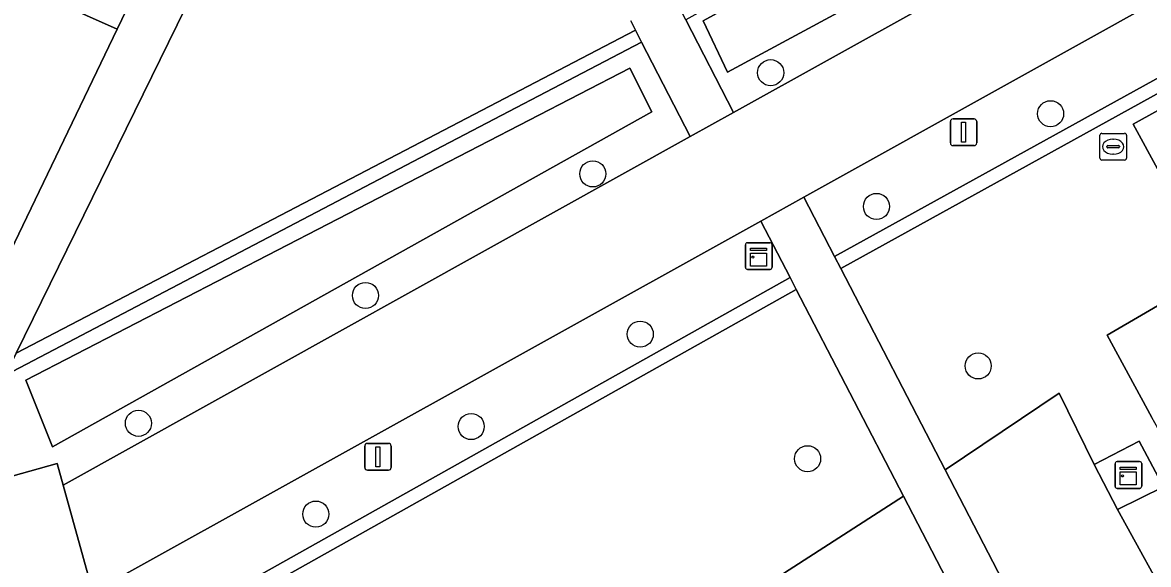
# Model space of a CAD drawing. Extents: x 159626 to 160723, y 388173 to 389416.
# Drawn here: x 160141.86 to 160184.07, y 388464.98 to 388485.27 of the extents above; entities that cross this region are included whole.
import ezdxf

# ---------------------------------------------------------------- set-up
doc = ezdxf.new("R2010")
doc.units = 0
for name, color, linetype in [('IMGEO_Berm_groen', 7, 'Continuous'), ('IMGEO_Boom', 7, 'Continuous'), ('IMGEO_Erf', 7, 'Continuous'), ('IMGEO_Groenvoorziening', 7, 'Continuous'), ('IMGEO_Haag', 7, 'Continuous'), ('IMGEO_Kast', 7, 'Continuous'), ('IMGEO_Lichtmast', 7, 'Continuous'), ('IMGEO_Meer_plas_ven_vijver', 7, 'Continuous'), ('IMGEO_Rijbaan_lokaal_open', 7, 'Continuous'), ('IMGEO_Rioolput', 7, 'Continuous'), ('IMGEO_Terreindeel_zand', 7, 'Continuous'), ('IMGEO_Voetpad_halfverhard', 7, 'Continuous'), ('IMGEO_Voetpad_open', 7, 'Continuous'), ('IMGEO_Waterloop', 7, 'Continuous')]:
    doc.layers.add(name, color=color, linetype=linetype)

msp = doc.modelspace()

# ---------------------------------------------------------------- linework, layer by layer
at = {"layer": 'IMGEO_Berm_groen'}
for points in [[(160201.121, 388500), (160261.564, 388533.543), (160260.606, 388535.44), (160259.699, 388537.235), (160227.739, 388519.197), (160193.113, 388500), (160166.726, 388485.371), (160168.517, 388481.906)], [(160186.62, 388493.293), (160168.287, 388483.407), (160167.378, 388485.335), (160185.488, 388495.27), (160186.22, 388493.992)], [(160188.084, 388485.211), (160186.841, 388487.459), (160171.15, 388478.728), (160172.301, 388476.51)], [(160166.882, 388480.998), (160165.069, 388484.539), (160156.509, 388480.063), (160141.221, 388472.068), (160140.457, 388470.509), (160140.57, 388470.105), (160141.107, 388468.188), (160143.161, 388468.763), (160143.387, 388467.946)], [(160141.977, 388471.877), (160164.62, 388483.563), (160165.445, 388481.928), (160142.982, 388469.378)], [(160170.636, 388475.72), (160169.54, 388477.832), (160144.491, 388463.944), (160145.181, 388461.454)]]:
    msp.add_lwpolyline(points, close=True, dxfattribs=at)
at = {"layer": 'IMGEO_Boom'}
for centre in [(160169.905, 388483.392), (160180.4, 388481.856), (160163.237, 388479.604), (160173.871, 388478.384), (160154.716, 388475.051), (160165.017, 388473.603), (160177.686, 388472.412), (160146.204, 388470.264), (160158.679, 388470.142), (160171.29, 388468.937), (160152.854, 388466.863)]:
    msp.add_circle(centre, 0.489, dxfattribs=at)
at = {"layer": 'IMGEO_Erf'}
msp.add_lwpolyline([(160186.533, 388475.897), (160182.52, 388473.562), (160184.196, 388470.483)], dxfattribs=at)
at = {"layer": 'IMGEO_Groenvoorziening'}
for points in [[(160133.12, 388510.606), (160128.841, 388512.015), (160132.204, 388500), (160139.703, 388473.203), (160145.405, 388485.027), (160140.797, 388487.087), (160138.562, 388493.582), (160140.637, 388497.878)], [(160150.483, 388490.966), (160150.189, 388490.366), (160151.105, 388489.946), (160149.47, 388486.685), (160148.602, 388487.127), (160141.622, 388472.885), (160155.907, 388480.332), (160164.84, 388484.987), (160164.664, 388485.331)], [(160190.952, 388443.314), (160211.422, 388444.678), (160212.613, 388446.186), (160208.94, 388452.771), (160200.505, 388448.02), (160193.72, 388447.443), (160182.913, 388467.038), (160182.039, 388468.726), (160180.716, 388471.396), (160176.445, 388468.521), (160188.98, 388444.36)]]:
    msp.add_lwpolyline(points, dxfattribs=at)
for points in [[(160141.221, 388472.068), (160156.509, 388480.063), (160165.069, 388484.539), (160164.84, 388484.987), (160155.907, 388480.332), (160141.622, 388472.885)], [(160172.531, 388476.066), (160188.326, 388484.773), (160188.084, 388485.211), (160172.301, 388476.51)], [(160184.196, 388470.483), (160182.52, 388473.562), (160186.533, 388475.897), (160183.489, 388481.462), (160188.594, 388484.287), (160188.326, 388484.773), (160172.531, 388476.066), (160176.445, 388468.521), (160180.716, 388471.396), (160182.039, 388468.726), (160183.721, 388469.59), (160184.632, 388467.887), (160185.435, 388468.284)], [(160145.318, 388460.958), (160170.867, 388475.276), (160170.636, 388475.72), (160145.181, 388461.454)], [(160172.544, 388456.178), (160170.208, 388464.53), (160174.883, 388467.539), (160170.867, 388475.276), (160145.318, 388460.958), (160146.76, 388455.755), (160167.851, 388461.677), (160169.64, 388455.37)], [(160184.632, 388467.887), (160183.721, 388469.59), (160182.039, 388468.726), (160182.913, 388467.038)], [(160209.082, 388458.498), (160195.231, 388450.891), (160185.435, 388468.284), (160184.632, 388467.887), (160182.913, 388467.038), (160193.72, 388447.443), (160200.505, 388448.02), (160208.94, 388452.771), (160212.613, 388446.186), (160215.17, 388447.612), (160213.193, 388451.174)], [(160174.883, 388467.539), (160170.208, 388464.53), (160172.544, 388456.178), (160173.381, 388453.186), (160173.967, 388453.339), (160174.427, 388451.655), (160175.29, 388451.908), (160175.935, 388449.509), (160174.507, 388449.157), (160177.253, 388439.338), (160184.7, 388439.678), (160187.945, 388442.677), (160187.146, 388443.912), (160185.259, 388447.547), (160183.6, 388450.743)]]:
    msp.add_lwpolyline(points, close=True, dxfattribs=at)
at = {"layer": 'IMGEO_Haag'}
for points in [[(160141.221, 388472.068), (160156.509, 388480.063), (160165.069, 388484.539), (160164.84, 388484.987), (160155.907, 388480.332), (160141.622, 388472.885)], [(160172.531, 388476.066), (160188.326, 388484.773), (160188.084, 388485.211), (160172.301, 388476.51)], [(160145.318, 388460.958), (160170.867, 388475.276), (160170.636, 388475.72), (160145.181, 388461.454)]]:
    msp.add_lwpolyline(points, close=True, dxfattribs=at)
at = {"layer": 'IMGEO_Kast'}
for p, q in [((160168.956, 388476.101), (160168.956, 388476.942)), ((160168.956, 388476.942), (160168.956, 388476.101)), ((160169.031, 388477.026), (160169.872, 388477.026)), ((160169.872, 388477.026), (160169.031, 388477.026)), ((160169.956, 388476.951), (160169.956, 388476.11)), ((160169.956, 388476.11), (160169.956, 388476.951)), ((160169.881, 388476.026), (160169.04, 388476.026)), ((160169.04, 388476.026), (160169.881, 388476.026)), ((160182.892, 388468.828), (160183.733, 388468.828)), ((160183.733, 388468.828), (160182.892, 388468.828)), ((160182.817, 388467.903), (160182.817, 388468.744)), ((160182.817, 388468.744), (160182.817, 388467.903)), ((160183.817, 388468.753), (160183.817, 388467.912)), ((160183.817, 388467.912), (160183.817, 388468.753)), ((160183.742, 388467.828), (160182.901, 388467.828)), ((160182.901, 388467.828), (160183.742, 388467.828))]:
    msp.add_line(p, q, dxfattribs=at)
for points in [[(160169.151, 388476.816), (160169.751, 388476.816), (160169.751, 388476.731), (160169.151, 388476.731), (160169.151, 388476.816)], [(160169.151, 388476.641), (160169.751, 388476.641), (160169.751, 388476.152), (160169.151, 388476.152), (160169.151, 388476.641)], [(160183.012, 388468.618), (160183.612, 388468.618), (160183.612, 388468.533), (160183.012, 388468.533), (160183.012, 388468.618)], [(160183.012, 388468.443), (160183.612, 388468.443), (160183.612, 388467.954), (160183.012, 388467.954), (160183.012, 388468.443)]]:
    msp.add_lwpolyline(points, dxfattribs=at)
for centre in [(160169.235, 388476.49), (160183.096, 388468.292)]:
    msp.add_circle(centre, 0.0377, dxfattribs=at)
for centre, start, end in [((160169.034, 388476.948), 92.4484, 184.2845), ((160169.034, 388476.948), 92.4484, 184.2845), ((160169.878, 388476.948), 2.4484, 94.2845), ((160169.878, 388476.948), 2.4484, 94.2845), ((160169.034, 388476.104), 182.4484, 274.2845), ((160169.034, 388476.104), 182.4484, 274.2845), ((160169.878, 388476.104), 272.4484, 4.2845), ((160169.878, 388476.104), 272.4484, 4.2845), ((160182.895, 388468.75), 92.4484, 184.2845), ((160182.895, 388468.75), 92.4484, 184.2845), ((160183.739, 388468.75), 2.4484, 94.2845), ((160183.739, 388468.75), 2.4484, 94.2845), ((160182.895, 388467.906), 182.4484, 274.2845), ((160182.895, 388467.906), 182.4484, 274.2845), ((160183.739, 388467.906), 272.4484, 4.2845), ((160183.739, 388467.906), 272.4484, 4.2845)]:
    msp.add_arc(centre, 0.0779, start, end, dxfattribs=at)
at = {"layer": 'IMGEO_Lichtmast'}
for p, q in [((160176.641, 388480.761), (160176.641, 388481.561)), ((160176.641, 388481.561), (160176.641, 388480.761)), ((160176.741, 388481.661), (160177.531, 388481.661)), ((160177.531, 388481.661), (160176.741, 388481.661)), ((160177.631, 388481.561), (160177.631, 388480.761)), ((160177.631, 388480.761), (160177.631, 388481.561)), ((160177.531, 388480.661), (160176.741, 388480.661)), ((160176.741, 388480.661), (160177.531, 388480.661)), ((160154.688, 388468.609), (160154.688, 388469.409)), ((160154.688, 388469.409), (160154.688, 388468.609)), ((160154.788, 388469.509), (160155.578, 388469.509)), ((160155.578, 388469.509), (160154.788, 388469.509)), ((160155.678, 388469.409), (160155.678, 388468.609)), ((160155.678, 388468.609), (160155.678, 388469.409)), ((160155.578, 388468.509), (160154.788, 388468.509)), ((160154.788, 388468.509), (160155.578, 388468.509))]:
    msp.add_line(p, q, dxfattribs=at)
for points in [[(160177.061, 388481.536), (160177.211, 388481.536), (160177.211, 388480.786), (160177.061, 388480.786), (160177.061, 388481.536)], [(160155.108, 388469.384), (160155.258, 388469.384), (160155.258, 388468.634), (160155.108, 388468.634), (160155.108, 388469.384)]]:
    msp.add_lwpolyline(points, dxfattribs=at)
for centre, start, end in [((160176.741, 388481.561), 90, 180), ((160176.741, 388481.561), 90, 180), ((160177.531, 388481.561), 0, 90), ((160177.531, 388481.561), 360, 90), ((160176.741, 388480.761), 180, 270), ((160176.741, 388480.761), 180, 270), ((160177.531, 388480.761), 270, 0), ((160177.531, 388480.761), 270, 0), ((160154.788, 388469.409), 90, 180), ((160154.788, 388469.409), 90, 180), ((160155.578, 388469.409), 0, 90), ((160155.578, 388469.409), 360, 90), ((160154.788, 388468.609), 180, 270), ((160154.788, 388468.609), 180, 270), ((160155.578, 388468.609), 270, 0), ((160155.578, 388468.609), 270, 0)]:
    msp.add_arc(centre, 0.1, start, end, dxfattribs=at)
at = {"layer": 'IMGEO_Meer_plas_ven_vijver'}
msp.add_lwpolyline([(160186.533, 388475.897), (160191.719, 388478.679), (160188.827, 388483.868), (160188.594, 388484.287), (160183.489, 388481.462)], close=True, dxfattribs=at)
at = {"layer": 'IMGEO_Rijbaan_lokaal_open'}
msp.add_lwpolyline([(160263.316, 388534.528), (160261.564, 388533.543), (160201.121, 388500), (160168.517, 388481.906), (160166.882, 388480.998), (160143.387, 388467.946), (160144.491, 388463.944), (160169.54, 388477.832), (160171.15, 388478.728), (160186.841, 388487.459), (160188.084, 388485.211), (160188.326, 388484.773), (160188.594, 388484.287), (160188.827, 388483.868), (160197.07, 388488.397), (160196.581, 388489.269), (160195.04, 388492.014)], dxfattribs=at)
at = {"layer": 'IMGEO_Rioolput'}
for p, q in [((160182.246, 388480.196), (160182.246, 388481.048)), ((160182.321, 388481.122), (160183.173, 388481.122)), ((160183.247, 388481.048), (160183.247, 388480.196)), ((160182.505, 388480.616), (160182.505, 388480.628)), ((160182.548, 388480.665), (160182.946, 388480.665)), ((160182.734, 388480.902), (160182.759, 388480.902)), ((160182.989, 388480.628), (160182.989, 388480.616)), ((160182.943, 388480.579), (160182.545, 388480.579)), ((160182.757, 388480.342), (160182.732, 388480.342)), ((160183.173, 388480.122), (160182.321, 388480.122))]:
    msp.add_line(p, q, dxfattribs=at)
for points in [[(160182.246, 388480.196), (160182.246, 388481.048)], [(160182.321, 388481.122), (160183.173, 388481.122)], [(160183.247, 388481.048), (160183.247, 388480.196)], [(160183.173, 388480.122), (160182.321, 388480.122)]]:
    msp.add_lwpolyline(points, dxfattribs=at)
for centre, radius, start, end in [((160182.323, 388481.046), 0.0765, 91.552, 178.448), ((160182.323, 388481.046), 0.0765, 91.552, 178.448), ((160183.171, 388481.046), 0.0765, 1.552, 88.448), ((160183.171, 388481.046), 0.0765, 1.552, 88.448), ((160182.545, 388480.625), 0.0403, 85.8775, 175.7526), ((160182.542, 388480.615), 0.0366, 178.938, 274.7102), ((160182.946, 388480.622), 0.043, 264.8664, 352.4533), ((160182.95, 388480.627), 0.0386, 1.7309, 96.639), ((160182.323, 388480.198), 0.0765, 181.552, 268.448), ((160182.323, 388480.198), 0.0765, 181.552, 268.448), ((160183.171, 388480.198), 0.0765, 271.552, 358.448), ((160183.171, 388480.198), 0.0765, 271.552, 358.448)]:
    msp.add_arc(centre, radius, start, end, dxfattribs=at)
for centre, major_axis, ratio, start_param, end_param in [((160182.733, 388480.622), (-0.387, 0.002), 0.722429, 4.712389, 7.853982), ((160182.758, 388480.622), (-0.39, 0.002), 0.717154, 1.570796, 4.712389)]:
    msp.add_ellipse(centre, major_axis=major_axis, ratio=ratio, start_param=start_param, end_param=end_param, dxfattribs=at)
at = {"layer": 'IMGEO_Terreindeel_zand'}
msp.add_lwpolyline([(160147.574, 388494.513), (160140.637, 388497.878), (160138.562, 388493.582), (160140.797, 388487.087), (160145.405, 388485.027), (160148.805, 388492.077)], dxfattribs=at)
at = {"layer": 'IMGEO_Voetpad_halfverhard'}
for points in [[(160164.664, 388485.331), (160164.84, 388484.987), (160165.069, 388484.539), (160166.882, 388480.998), (160168.517, 388481.906), (160166.726, 388485.371), (160166.503, 388485.802), (160166.376, 388486.049)], [(160188.98, 388444.36), (160176.445, 388468.521), (160172.531, 388476.066), (160172.301, 388476.51), (160171.15, 388478.728), (160169.54, 388477.832), (160170.636, 388475.72), (160170.867, 388475.276), (160174.883, 388467.539), (160183.6, 388450.743), (160185.259, 388447.547), (160187.146, 388443.912), (160187.945, 388442.677)]]:
    msp.add_lwpolyline(points, dxfattribs=at)
at = {"layer": 'IMGEO_Voetpad_open'}
for points in [[(160127.238, 388510.351), (160127.356, 388510.063), (160130.149, 388500), (160136.156, 388478.361), (160138.44, 388470.191), (160139.386, 388466.972), (160139.867, 388467.106), (160141.27, 388462.102), (160144.491, 388463.944), (160143.387, 388467.946), (160143.161, 388468.763), (160141.107, 388468.188), (160140.57, 388470.105), (160140.457, 388470.509), (160139.703, 388473.203), (160132.204, 388500)], [(160148.805, 388492.077), (160145.405, 388485.027), (160139.703, 388473.203), (160140.457, 388470.509), (160141.221, 388472.068), (160141.622, 388472.885), (160148.602, 388487.127)]]:
    msp.add_lwpolyline(points, dxfattribs=at)
at = {"layer": 'IMGEO_Waterloop'}
for points in [[(160186.62, 388493.293), (160186.22, 388493.992), (160185.488, 388495.27), (160167.378, 388485.335), (160168.287, 388483.407)], [(160142.982, 388469.378), (160165.445, 388481.928), (160164.62, 388483.563), (160141.977, 388471.877)]]:
    msp.add_lwpolyline(points, close=True, dxfattribs=at)

doc.saveas('drawing.dxf')
